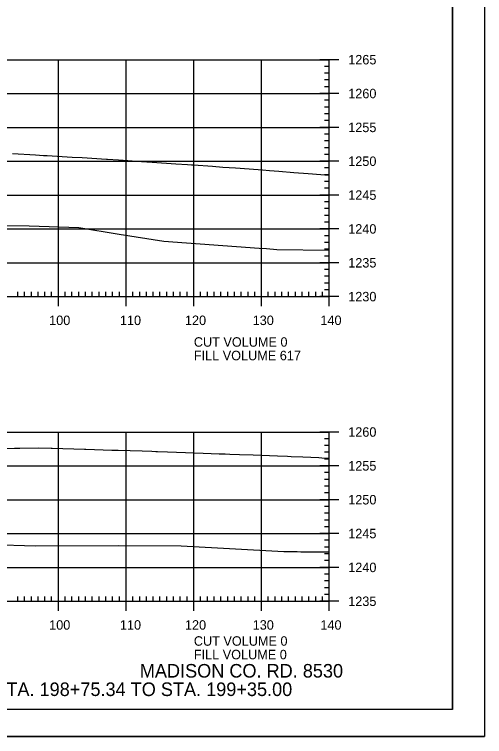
# Model space of a CAD drawing. Extents: x 1406028 to 1412453, y 321733 to 325986.
# Drawn here: x 1409148.3 to 1409217.7, y 321842.9 to 321949.6 of the extents above; entities that cross this region are included whole.
import ezdxf

# ---------------------------------------------------------------- set-up
doc = ezdxf.new("R2010")
doc.units = 0
for name, color, linetype in [('R_Axis', 7, 'Continuous'), ('R_Axis Annot', 7, 'Continuous'), ('R_Border', 7, 'Continuous'), ('R_Draft', 7, 'Continuous'), ('R_Exist Surface', 7, 'Continuous'), ('R_Fin Surface', 7, 'Continuous'), ('R_Grid', 7, 'Continuous'), ('R_No Plot', 7, 'Continuous')]:
    doc.layers.add(name, color=color, linetype=linetype)

msp = doc.modelspace()

# ---------------------------------------------------------------- linework, layer by layer
at = {"layer": 'R_Axis'}
for p, q in [((1409196.21, 321942.88), (1409193.41, 321942.88)), ((1409194.81, 321907.88), (1409194.81, 321942.88)), ((1409194.81, 321941.88), (1409194.11, 321941.88)), ((1409194.81, 321940.88), (1409194.11, 321940.88)), ((1409194.81, 321939.88), (1409194.11, 321939.88)), ((1409194.81, 321938.88), (1409194.11, 321938.88)), ((1409196.21, 321937.88), (1409193.41, 321937.88)), ((1409194.81, 321936.88), (1409194.11, 321936.88)), ((1409194.81, 321935.88), (1409194.11, 321935.88)), ((1409194.81, 321934.88), (1409194.11, 321934.88)), ((1409196.21, 321932.88), (1409193.41, 321932.88)), ((1409194.81, 321933.88), (1409194.11, 321933.88)), ((1409194.81, 321931.88), (1409194.11, 321931.88)), ((1409194.81, 321930.88), (1409194.11, 321930.88)), ((1409194.81, 321929.88), (1409194.11, 321929.88)), ((1409194.81, 321928.88), (1409194.11, 321928.88)), ((1409196.21, 321927.88), (1409193.41, 321927.88)), ((1409194.81, 321926.88), (1409194.11, 321926.88)), ((1409194.81, 321925.88), (1409194.11, 321925.88)), ((1409194.81, 321924.88), (1409194.11, 321924.88)), ((1409194.81, 321923.88), (1409194.11, 321923.88)), ((1409196.21, 321922.88), (1409193.41, 321922.88)), ((1409194.81, 321921.88), (1409194.11, 321921.88)), ((1409194.81, 321920.88), (1409194.11, 321920.88)), ((1409194.81, 321919.88), (1409194.11, 321919.88)), ((1409194.81, 321918.88), (1409194.11, 321918.88)), ((1409196.21, 321917.88), (1409193.41, 321917.88)), ((1409194.81, 321916.88), (1409194.11, 321916.88)), ((1409194.81, 321915.88), (1409194.11, 321915.88)), ((1409194.81, 321914.88), (1409194.11, 321914.88)), ((1409194.81, 321913.88), (1409194.11, 321913.88)), ((1409196.21, 321912.88), (1409193.41, 321912.88)), ((1409194.81, 321911.88), (1409194.11, 321911.88)), ((1409194.81, 321910.88), (1409194.11, 321910.88)), ((1409194.81, 321909.88), (1409194.11, 321909.88)), ((1409148.81, 321907.88), (1409148.81, 321908.58)), ((1409149.81, 321907.88), (1409149.81, 321908.58)), ((1409150.81, 321907.88), (1409150.81, 321908.58)), ((1409151.81, 321907.88), (1409151.81, 321908.58)), ((1409152.81, 321907.88), (1409152.81, 321908.58)), ((1409153.81, 321907.88), (1409153.81, 321908.58)), ((1409154.81, 321906.48), (1409154.81, 321909.28)), ((1409155.81, 321907.88), (1409155.81, 321908.58)), ((1409156.81, 321907.88), (1409156.81, 321908.58)), ((1409157.81, 321907.88), (1409157.81, 321908.58)), ((1409158.81, 321907.88), (1409158.81, 321908.58)), ((1409159.81, 321907.88), (1409159.81, 321908.58)), ((1409160.81, 321907.88), (1409160.81, 321908.58)), ((1409161.81, 321907.88), (1409161.81, 321908.58)), ((1409162.81, 321907.88), (1409162.81, 321908.58)), ((1409163.81, 321907.88), (1409163.81, 321908.58)), ((1409164.81, 321906.48), (1409164.81, 321909.28)), ((1409165.81, 321907.88), (1409165.81, 321908.58)), ((1409166.81, 321907.88), (1409166.81, 321908.58)), ((1409167.81, 321907.88), (1409167.81, 321908.58)), ((1409168.81, 321907.88), (1409168.81, 321908.58)), ((1409169.81, 321907.88), (1409169.81, 321908.58)), ((1409170.81, 321907.88), (1409170.81, 321908.58)), ((1409171.81, 321907.88), (1409171.81, 321908.58)), ((1409172.81, 321907.88), (1409172.81, 321908.58)), ((1409173.81, 321907.88), (1409173.81, 321908.58)), ((1409174.81, 321906.48), (1409174.81, 321909.28)), ((1409175.81, 321907.88), (1409175.81, 321908.58)), ((1409176.81, 321907.88), (1409176.81, 321908.58)), ((1409177.81, 321907.88), (1409177.81, 321908.58)), ((1409178.81, 321907.88), (1409178.81, 321908.58)), ((1409179.81, 321907.88), (1409179.81, 321908.58)), ((1409180.81, 321907.88), (1409180.81, 321908.58)), ((1409181.81, 321907.88), (1409181.81, 321908.58)), ((1409182.81, 321907.88), (1409182.81, 321908.58)), ((1409183.81, 321907.88), (1409183.81, 321908.58)), ((1409184.81, 321906.48), (1409184.81, 321909.28)), ((1409185.81, 321907.88), (1409185.81, 321908.58)), ((1409186.81, 321907.88), (1409186.81, 321908.58)), ((1409187.81, 321907.88), (1409187.81, 321908.58)), ((1409188.81, 321907.88), (1409188.81, 321908.58)), ((1409189.81, 321907.88), (1409189.81, 321908.58)), ((1409190.81, 321907.88), (1409190.81, 321908.58)), ((1409191.81, 321907.88), (1409191.81, 321908.58)), ((1409192.81, 321907.88), (1409192.81, 321908.58)), ((1409193.81, 321907.88), (1409193.81, 321908.58)), ((1409194.81, 321908.88), (1409194.11, 321908.88)), ((1409194.81, 321906.48), (1409194.81, 321909.28)), ((1408914.81, 321907.88), (1409194.81, 321907.88)), ((1409196.21, 321907.88), (1409193.41, 321907.88)), ((1409196.21, 321887.88), (1409193.41, 321887.88)), ((1409194.81, 321862.88), (1409194.81, 321887.88)), ((1409194.81, 321886.88), (1409194.11, 321886.88)), ((1409194.81, 321885.88), (1409194.11, 321885.88)), ((1409194.81, 321884.88), (1409194.11, 321884.88)), ((1409194.81, 321883.88), (1409194.11, 321883.88)), ((1409196.21, 321882.88), (1409193.41, 321882.88)), ((1409194.81, 321881.88), (1409194.11, 321881.88)), ((1409194.81, 321880.88), (1409194.11, 321880.88)), ((1409194.81, 321879.88), (1409194.11, 321879.88)), ((1409194.81, 321878.88), (1409194.11, 321878.88)), ((1409196.21, 321877.88), (1409193.41, 321877.88)), ((1409194.81, 321876.88), (1409194.11, 321876.88)), ((1409194.81, 321875.88), (1409194.11, 321875.88)), ((1409194.81, 321874.88), (1409194.11, 321874.88)), ((1409194.81, 321873.88), (1409194.11, 321873.88)), ((1409196.21, 321872.88), (1409193.41, 321872.88)), ((1409194.81, 321871.88), (1409194.11, 321871.88)), ((1409194.81, 321870.88), (1409194.11, 321870.88)), ((1409194.81, 321869.88), (1409194.11, 321869.88)), ((1409194.81, 321868.88), (1409194.11, 321868.88)), ((1409196.21, 321867.88), (1409193.41, 321867.88)), ((1409194.81, 321866.88), (1409194.11, 321866.88)), ((1409194.81, 321865.88), (1409194.11, 321865.88)), ((1409194.81, 321864.88), (1409194.11, 321864.88)), ((1409148.81, 321862.88), (1409148.81, 321863.58)), ((1409149.81, 321862.88), (1409149.81, 321863.58)), ((1409150.81, 321862.88), (1409150.81, 321863.58)), ((1409151.81, 321862.88), (1409151.81, 321863.58)), ((1409152.81, 321862.88), (1409152.81, 321863.58)), ((1409153.81, 321862.88), (1409153.81, 321863.58)), ((1409154.81, 321861.48), (1409154.81, 321864.28)), ((1409155.81, 321862.88), (1409155.81, 321863.58)), ((1409156.81, 321862.88), (1409156.81, 321863.58)), ((1409157.81, 321862.88), (1409157.81, 321863.58)), ((1409158.81, 321862.88), (1409158.81, 321863.58)), ((1409159.81, 321862.88), (1409159.81, 321863.58)), ((1409160.81, 321862.88), (1409160.81, 321863.58)), ((1409161.81, 321862.88), (1409161.81, 321863.58)), ((1409162.81, 321862.88), (1409162.81, 321863.58)), ((1409163.81, 321862.88), (1409163.81, 321863.58)), ((1409164.81, 321861.48), (1409164.81, 321864.28)), ((1409165.81, 321862.88), (1409165.81, 321863.58)), ((1409166.81, 321862.88), (1409166.81, 321863.58)), ((1409167.81, 321862.88), (1409167.81, 321863.58)), ((1409168.81, 321862.88), (1409168.81, 321863.58)), ((1409169.81, 321862.88), (1409169.81, 321863.58)), ((1409170.81, 321862.88), (1409170.81, 321863.58)), ((1409171.81, 321862.88), (1409171.81, 321863.58)), ((1409172.81, 321862.88), (1409172.81, 321863.58)), ((1409173.81, 321862.88), (1409173.81, 321863.58)), ((1409174.81, 321861.48), (1409174.81, 321864.28)), ((1409175.81, 321862.88), (1409175.81, 321863.58)), ((1409176.81, 321862.88), (1409176.81, 321863.58)), ((1409177.81, 321862.88), (1409177.81, 321863.58)), ((1409178.81, 321862.88), (1409178.81, 321863.58)), ((1409179.81, 321862.88), (1409179.81, 321863.58)), ((1409180.81, 321862.88), (1409180.81, 321863.58)), ((1409181.81, 321862.88), (1409181.81, 321863.58)), ((1409182.81, 321862.88), (1409182.81, 321863.58)), ((1409183.81, 321862.88), (1409183.81, 321863.58)), ((1409184.81, 321861.48), (1409184.81, 321864.28)), ((1409185.81, 321862.88), (1409185.81, 321863.58)), ((1409186.81, 321862.88), (1409186.81, 321863.58)), ((1409187.81, 321862.88), (1409187.81, 321863.58)), ((1409188.81, 321862.88), (1409188.81, 321863.58)), ((1409189.81, 321862.88), (1409189.81, 321863.58)), ((1409190.81, 321862.88), (1409190.81, 321863.58)), ((1409191.81, 321862.88), (1409191.81, 321863.58)), ((1409192.81, 321862.88), (1409192.81, 321863.58)), ((1409193.81, 321862.88), (1409193.81, 321863.58)), ((1409194.81, 321863.88), (1409194.11, 321863.88)), ((1409194.81, 321861.48), (1409194.81, 321864.28)), ((1408914.81, 321862.88), (1409194.81, 321862.88)), ((1409196.21, 321862.88), (1409193.41, 321862.88))]:
    msp.add_line(p, q, dxfattribs=at)
at = {"layer": 'R_Border'}
for q in [(1409212.99, 322052.34), (1408896.81, 321846.88)]:
    msp.add_line((1409212.99, 321846.88), q, dxfattribs=at)
at = {"layer": 'R_Exist Surface'}
for points in [[(1409070.16, 321918.28), (1409083.06, 321918.27), (1409083.89, 321918.27), (1409084.01, 321918.27), (1409084.12, 321918.27), (1409092.93, 321918.19), (1409100.06, 321918.31), (1409100.8, 321918.28), (1409111.99, 321918.49), (1409118.05, 321918.35), (1409129.77, 321918.08), (1409135.29, 321918.2), (1409144.29, 321918.4), (1409150.48, 321918.34), (1409157.8, 321918.07), (1409163.78, 321917.11), (1409170.36, 321916.05), (1409184.47, 321915.05), (1409185.54, 321914.97), (1409187.06, 321914.84), (1409194.81, 321914.75)], [(1409076.73, 321871.19), (1409089.71, 321871.03), (1409092.82, 321871.01), (1409108.52, 321871.24), (1409112.73, 321871.2), (1409127.68, 321871.4), (1409131.47, 321871.31), (1409144.95, 321871.24), (1409151.42, 321871.05), (1409163.67, 321871.1), (1409172.93, 321871.05), (1409188.08, 321870.21), (1409190.07, 321870.21), (1409190.63, 321870.2), (1409194.81, 321870.19)]]:
    msp.add_lwpolyline(points, dxfattribs=at)
at = {"layer": 'R_Fin Surface'}
for points in [[(1409148.01, 321929.01), (1409151.4, 321928.82), (1409152.63, 321928.75), (1409153, 321928.73), (1409153.14, 321928.72), (1409156.84, 321928.5), (1409158.3, 321928.41), (1409161.92, 321928.18), (1409162.05, 321928.17), (1409163.66, 321928.07), (1409167.09, 321927.85), (1409168.65, 321927.75), (1409172.14, 321927.51), (1409173.85, 321927.39), (1409174.46, 321927.35), (1409174.77, 321927.33), (1409177.58, 321927.13), (1409179.07, 321927.02), (1409180.95, 321926.88), (1409184.32, 321926.64), (1409184.93, 321926.59), (1409185.97, 321926.51), (1409187.36, 321926.4), (1409189.58, 321926.23), (1409191.71, 321926.06), (1409194.81, 321925.82)], [(1409144.57, 321885.44), (1409148.33, 321885.5), (1409148.79, 321885.51), (1409148.82, 321885.51), (1409149.11, 321885.51), (1409151.92, 321885.56), (1409153.74, 321885.5), (1409153.91, 321885.5), (1409158.67, 321885.35), (1409158.84, 321885.35), (1409158.86, 321885.35), (1409162.68, 321885.22), (1409163.62, 321885.19), (1409167.17, 321885.08), (1409168.59, 321885.03), (1409169.18, 321885.01), (1409169.46, 321885), (1409170.94, 321884.95), (1409173.57, 321884.85), (1409176.21, 321884.76), (1409178.57, 321884.67), (1409179.42, 321884.64), (1409180.15, 321884.62), (1409181.57, 321884.56), (1409183.59, 321884.49), (1409187.18, 321884.35), (1409188.63, 321884.29), (1409189.18, 321884.27), (1409190.92, 321884.2), (1409193.29, 321884.1), (1409193.69, 321884.08), (1409194.81, 321884.04)]]:
    msp.add_lwpolyline(points, dxfattribs=at)
at = {"layer": 'R_Grid'}
for p, q in [((1408914.81, 321942.88), (1409194.81, 321942.88)), ((1409154.81, 321907.88), (1409154.81, 321942.88)), ((1409164.81, 321907.88), (1409164.81, 321942.88)), ((1409174.81, 321907.88), (1409174.81, 321942.88)), ((1409184.81, 321907.88), (1409184.81, 321942.88)), ((1409194.81, 321907.88), (1409194.81, 321942.88)), ((1408914.81, 321937.88), (1409194.81, 321937.88)), ((1408914.81, 321932.88), (1409194.81, 321932.88)), ((1408914.81, 321927.88), (1409194.81, 321927.88)), ((1408914.81, 321922.88), (1409194.81, 321922.88)), ((1408914.81, 321917.88), (1409194.81, 321917.88)), ((1408914.81, 321912.88), (1409194.81, 321912.88)), ((1408914.81, 321907.88), (1409194.81, 321907.88)), ((1408914.81, 321887.88), (1409194.81, 321887.88)), ((1409154.81, 321862.88), (1409154.81, 321887.88)), ((1409164.81, 321862.88), (1409164.81, 321887.88)), ((1409174.81, 321862.88), (1409174.81, 321887.88)), ((1409184.81, 321862.88), (1409184.81, 321887.88)), ((1409194.81, 321862.88), (1409194.81, 321887.88)), ((1408914.81, 321882.88), (1409194.81, 321882.88)), ((1408914.81, 321877.88), (1409194.81, 321877.88)), ((1408914.81, 321872.88), (1409194.81, 321872.88)), ((1408914.81, 321867.88), (1409194.81, 321867.88)), ((1408914.81, 321862.88), (1409194.81, 321862.88))]:
    msp.add_line(p, q, dxfattribs=at)
at = {"layer": 'R_No Plot'}
msp.add_line((1408884.41, 321842.9), (1409217.75, 321842.9), dxfattribs=at)
for points in [[(1408884.41, 322056.23), (1409217.75, 322056.23), (1409217.75, 321842.89), (1408884.41, 321842.89)], [(1409130.73, 322052.34), (1409150.35, 322052.34), (1409150.35, 322042.46), (1409166.47, 322042.46), (1409189.67, 322042.46), (1409189.67, 322018.12), (1409212.99, 322018.12), (1409212.99, 321846.88), (1408896.81, 321846.88), (1408896.81, 322052.34)]]:
    msp.add_lwpolyline(points, close=True, dxfattribs=at)

# ---------------------------------------------------------------- texts
at = {"layer": 'R_Axis Annot'}
for s, p in [('1265', (1409197.61, 321942.18)), ('1260', (1409197.61, 321937.18)), ('1255', (1409197.61, 321932.18)), ('1250', (1409197.61, 321927.18)), ('1245', (1409197.61, 321922.18)), ('1240', (1409197.61, 321917.18)), ('1235', (1409197.61, 321912.18)), ('1230', (1409197.61, 321907.18)), ('100', (1409153.44, 321903.68)), ('110', (1409163.89, 321903.68)), ('120', (1409173.5, 321903.68)), ('130', (1409183.5, 321903.68)), ('140', (1409193.5, 321903.68)), ('CUT VOLUME 0', (1409174.81, 321900.48)), ('FILL VOLUME 617', (1409174.81, 321898.48)), ('1260', (1409197.61, 321887.18)), ('1255', (1409197.61, 321882.18)), ('1250', (1409197.61, 321877.18)), ('1245', (1409197.61, 321872.18)), ('1240', (1409197.61, 321867.18)), ('1235', (1409197.61, 321862.18)), ('100', (1409153.44, 321858.68)), ('110', (1409163.89, 321858.68)), ('120', (1409173.5, 321858.68)), ('130', (1409183.5, 321858.68)), ('140', (1409193.5, 321858.68)), ('CUT VOLUME 0', (1409174.81, 321856.31)), ('FILL VOLUME 0', (1409174.81, 321854.31))]:
    msp.add_text(s, height=1.4, dxfattribs=at).set_placement(p)
at = {"layer": 'R_Draft'}
for s, p in [('MADISON CO. RD. 8530', (1409166.83, 321851.61)), ('CROSS SECTION STA. 198+75.34 TO STA. 199+35.00', (1409122.45, 321848.88))]:
    msp.add_text(s, height=2, dxfattribs=at).set_placement(p)

doc.saveas('drawing.dxf')
